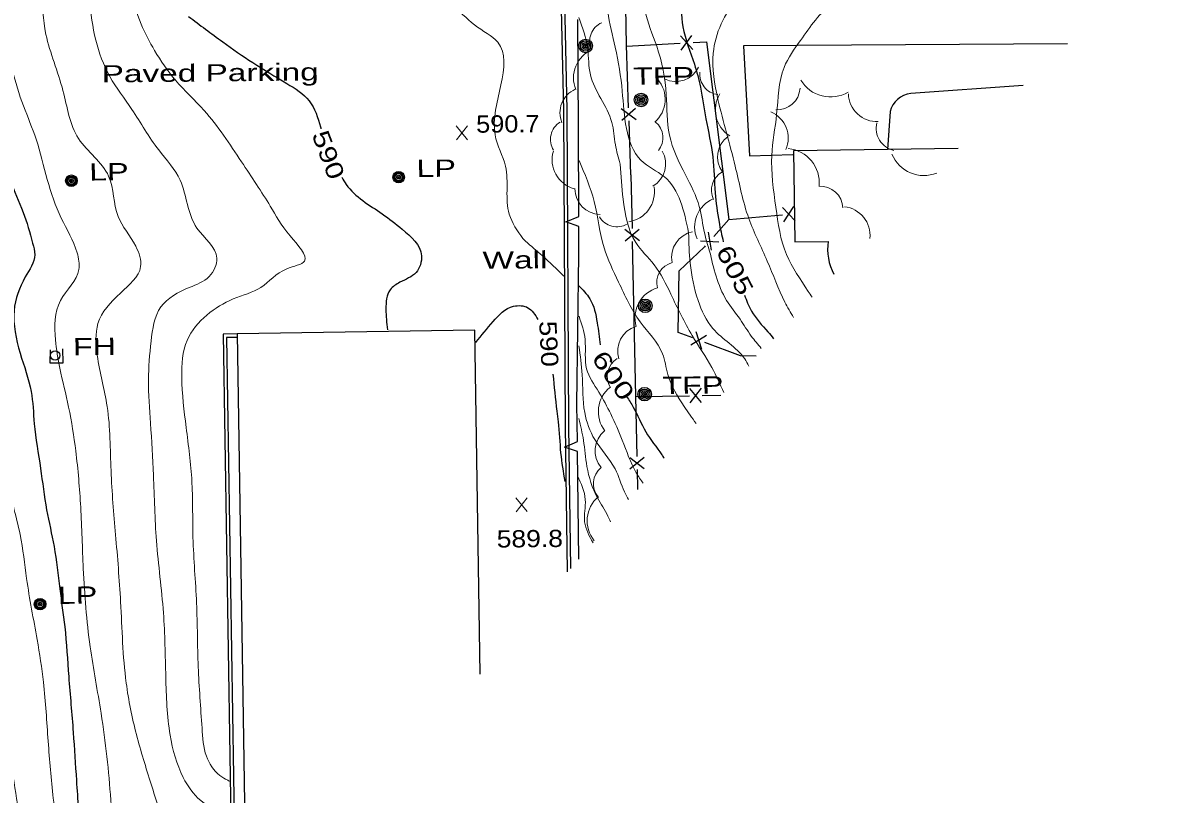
# Model space of a CAD drawing. Extents: x 2361708 to 2370558, y 6977955 to 6991887.
# Drawn here: x 2369435.4 to 2369751, y 6990084.2 to 6990299.4 of the extents above; entities that cross this region are included whole.
import ezdxf
from ezdxf.enums import TextEntityAlignment as Align

# ---------------------------------------------------------------- set-up
doc = ezdxf.new("R2010")
doc.units = 0
doc.header["$LTSCALE"] = 1.9
for name, color, linetype, lineweight in [('11', 7, 'Continuous', 25), ('17', 7, 'Continuous', 25), ('18', 7, 'Continuous', 25), ('2', 7, 'Continuous', 25), ('20', 7, 'Continuous', 25), ('29', 7, 'Continuous', 13), ('31', 7, 'Continuous', 13), ('35', 7, 'Continuous', 13)]:
    doc.layers.add(name, color=color, linetype=linetype, lineweight=lineweight)

msp = doc.modelspace()

# ---------------------------------------------------------------- linework, layer by layer
at = {"layer": '11'}
for points in [[(2369696.327, 6990264.277), (2369650.411, 6990263.64), (2369650.762, 6990238.262), (2369660.042, 6990238.39)], [(2369562.985, 6990117.751), (2369561.473, 6990213.631), (2369495.25, 6990212.591), (2369497.97, 6990040.208)]]:
    msp.add_lwpolyline(points, dxfattribs=at)
msp.add_arc((2369674.784, 6990236.241), 14.899, 171.70405, 208.14263, dxfattribs=at)
at = {"layer": '17'}
for p, q in [((2369622.261, 6990291.844), (2369618.854, 6990295.671)), ((2369619.063, 6990291.673), (2369622.043, 6990295.832)), ((2369603.781, 6990292.838), (2369618.764, 6990293.631)), ((2369606.467, 6990272.253), (2369602.358, 6990275.303)), ((2369606.357, 6990275.442), (2369602.468, 6990272.105)), ((2369605.032, 6990256.988), (2369604.509, 6990271.984)), ((2369605.032, 6990256.988), (2369605.345, 6990241.991)), ((2369650.846, 6990244.163), (2369647.311, 6990247.87)), ((2369647.659, 6990243.883), (2369650.498, 6990248.151)), ((2369632.342, 6990244.527), (2369647.29, 6990245.829)), ((2369603.387, 6990241.752), (2369607.447, 6990238.63)), ((2369603.447, 6990238.552), (2369607.386, 6990241.83)), ((2369626.546, 6990240.952), (2369627.414, 6990235.91)), ((2369624.419, 6990238.562), (2369629.541, 6990238.3)), ((2369625.762, 6990237.104), (2369625.574, 6990236.892)), ((2369626.14, 6990212.127), (2369621.745, 6990209.495)), ((2369623.139, 6990213.248), (2369624.746, 6990208.383)), ((2369624.768, 6990193.433), (2369621.51, 6990197.382)), ((2369621.568, 6990193.382), (2369624.71, 6990197.433)), ((2369606.341, 6990195.107), (2369621.339, 6990195.35)), ((2369624.939, 6990195.404), (2369630.139, 6990195.494)), ((2369604.702, 6990178.171), (2369608.762, 6990175.05)), ((2369604.763, 6990174.972), (2369608.702, 6990178.249)), ((2369606.744, 6990174.8), (2369606.848, 6990169.201))]:
    msp.add_line(p, q, dxfattribs=at)
for points in [[(2369604.385, 6990275.583), (2369603.768, 6990293.098), (2369603.064, 6990335.563)], [(2369622.362, 6990293.825), (2369626.151, 6990294.021), (2369632.342, 6990244.527), (2369628.147, 6990239.797)], [(2369605.419, 6990238.391), (2369606.341, 6990195.107), (2369606.67, 6990178.4)], [(2369622.266, 6990211.47), (2369618.262, 6990212.952), (2369618.478, 6990230.175), (2369625.574, 6990236.892)], [(2369639.975, 6990206.418), (2369635.574, 6990206.526), (2369625.638, 6990210.212)], [(2369443.079, 6990208.164), (2369442.984, 6990204.523), (2369446.704, 6990204.508), (2369446.627, 6990208.408)]]:
    msp.add_lwpolyline(points, dxfattribs=at)
at = {"layer": '18'}
for p, q in [((2369590.455, 6990270.28), (2369590.249, 6990300.279)), ((2369590.522, 6990245.319), (2369590.455, 6990270.28)), ((2369590.532, 6990149.785), (2369590.166, 6990179.783))]:
    msp.add_line(p, q, dxfattribs=at)
for points in [[(2369590.529, 6990242.549), (2369586.896, 6990243.855), (2369590.522, 6990245.319)], [(2369590.13, 6990182.553), (2369590, 6990193.022), (2369590.554, 6990234.629), (2369590.529, 6990242.549)], [(2369590.166, 6990179.783), (2369586.514, 6990181.058), (2369590.13, 6990182.553)]]:
    msp.add_lwpolyline(points, dxfattribs=at)
at = {"layer": '2'}
for p, q in [((2369714.46, 6990281.871), (2369683.061, 6990279.592)), ((2369677.298, 6990274.557), (2369676.569, 6990264.019))]:
    msp.add_line(p, q, dxfattribs=at)
for points in [[(2369582.081, 6990727.662), (2369582.84, 6990671.027), (2369583.311, 6990603.638), (2369583.802, 6990560.451), (2369583.923, 6990515.23), (2369584.226, 6990455.049), (2369584.183, 6990388.106), (2369584.874, 6990335.5), (2369586.22, 6990274.92)], [(2369583.041, 6990727.672), (2369583.8, 6990671.036), (2369584.271, 6990603.647), (2369584.762, 6990560.46), (2369584.883, 6990515.229), (2369585.186, 6990455.049), (2369585.143, 6990388.115), (2369585.834, 6990335.519), (2369587.18, 6990274.939)], [(2369726.771, 6990293.439), (2369636.451, 6990292.929), (2369638.124, 6990262.203), (2369650.211, 6990262.598)], [(2369586.22, 6990274.92), (2369586.709, 6990186.87), (2369587.276, 6990146.224)], [(2369587.18, 6990274.929), (2369587.669, 6990186.879), (2369588.217, 6990147.203)], [(2369495.25, 6990212.591), (2369491.31, 6990212.524), (2369494.137, 6990036.311)], [(2369495.269, 6990211.631), (2369492.289, 6990211.583), (2369495.092, 6990036.861)]]:
    msp.add_lwpolyline(points, dxfattribs=at)
msp.add_arc((2369683.844, 6990272.882), 6.756, 96.65725, 165.64587, dxfattribs=at)
at = {"layer": '20'}
for centre, radius in [((2369592.42, 6990292.87), 1.9), ((2369592.42, 6990292.87), 1.442), ((2369592.42, 6990292.87), 0.973), ((2369592.42, 6990292.87), 0.539), ((2369592.42, 6990292.87), 0.192), ((2369607.864, 6990277.816), 1.9), ((2369607.864, 6990277.816), 1.442), ((2369607.864, 6990277.816), 0.973), ((2369607.864, 6990277.816), 0.539), ((2369607.864, 6990277.816), 0.192), ((2369449.021, 6990255.303), 1.6), ((2369449.021, 6990255.303), 1.3), ((2369449.021, 6990255.303), 1), ((2369540.286, 6990256.282), 1.6), ((2369540.286, 6990256.282), 1.3), ((2369540.286, 6990256.282), 1), ((2369540.286, 6990256.282), 0.539), ((2369540.286, 6990256.282), 0.192), ((2369449.021, 6990255.303), 0.539), ((2369449.021, 6990255.303), 0.192), ((2369609.03, 6990220.424), 1.9), ((2369609.03, 6990220.424), 1.442), ((2369609.03, 6990220.424), 0.973), ((2369609.03, 6990220.424), 0.539), ((2369609.03, 6990220.424), 0.192), ((2369444.484, 6990206.587), 1.3), ((2369608.865, 6990195.792), 1.9), ((2369608.865, 6990195.792), 1.442), ((2369608.865, 6990195.792), 0.973), ((2369608.865, 6990195.792), 0.539), ((2369608.865, 6990195.792), 0.192), ((2369440.284, 6990137.264), 1.6), ((2369440.284, 6990137.264), 1.3), ((2369440.284, 6990137.264), 1), ((2369440.284, 6990137.264), 0.539), ((2369440.284, 6990137.264), 0.192)]:
    msp.add_circle(centre, radius, dxfattribs=at)
at = {"layer": '29'}
for centre, radius, start, end in [((2369599.201, 6990294.173), 5.665, 113.87206, 203.87206), ((2369597.519, 6990284.01), 8.503, 112.56388, 202.56388), ((2369617.519, 6990290.064), 7.089, 244.24002, 334.24002), ((2369629.914, 6990284.954), 5.665, 173.32969, 263.32969), ((2369606.1, 6990278.009), 8.503, 310.97767, 40.97767), ((2369660.698, 6990288.263), 9.616, 210.7205, 300.7205), ((2369592.334, 6990274.283), 7.089, 113.24591, 203.24591), ((2369637.089, 6990275.049), 8.503, 148.24439, 238.24439), ((2369645.803, 6990281.485), 6.407, 266.52696, 356.52696), ((2369673.692, 6990279.787), 8.017, 181.99301, 271.99301), ((2369640.886, 6990267.161), 8.017, 336.54138, 66.54138), ((2369588.282, 6990266.813), 5.665, 121.89543, 211.89543), ((2369608.312, 6990267.267), 5.665, 320.83965, 50.83965), ((2369679.84, 6990269.957), 6.407, 166.91393, 256.91393), ((2369636.31, 6990261.934), 7.089, 126.16005, 216.16005), ((2369591.573, 6990261.179), 8.503, 163.7173, 253.7173), ((2369607.643, 6990259.966), 7.089, 300.0028, 30.0028), ((2369647.95, 6990254.718), 9.616, 354.31738, 84.31738), ((2369686.739, 6990266.359), 9.616, 202.12516, 292.12516), ((2369633.145, 6990252.706), 5.665, 117.3533, 207.3533), ((2369596.518, 6990253.001), 7.089, 179.23186, 269.23186), ((2369603.112, 6990252.24), 8.503, 278.87591, 8.87591), ((2369657.767, 6990247.373), 6.407, 3.03442, 93.03442), ((2369631.307, 6990242.398), 8.503, 113.02308, 203.02308), ((2369663.691, 6990240.077), 8.017, 353.70969, 83.70969), ((2369601.135, 6990248.106), 5.665, 210.60643, 300.60643), ((2369623.666, 6990233.973), 7.266, 101.35796, 191.35796), ((2369618.052, 6990226.862), 5.807, 104.64317, 194.64317), ((2369614.891, 6990217.076), 8.716, 106.05062, 196.05062), ((2369608.595, 6990207.749), 7.266, 107.10636, 197.10636), ((2369604.225, 6990200.737), 5.807, 121.30767, 211.30767), ((2369604.672, 6990190.903), 8.716, 127.8379, 217.8379), ((2369602.327, 6990179.943), 7.266, 129.34897, 219.34897), ((2369600.388, 6990170.816), 5.807, 129.3131, 219.3131), ((2369601.546, 6990160.495), 8.716, 129.67919, 219.67919)]:
    msp.add_arc(centre, radius, start, end, dxfattribs=at)
at = {"layer": '31'}
for p, q in [((2369559.467, 6990266.715), (2369556.35, 6990270.565)), ((2369556.387, 6990266.685), (2369559.43, 6990270.595)), ((2369576.105, 6990163.048), (2369572.988, 6990166.898)), ((2369573.025, 6990163.019), (2369576.068, 6990166.928))]:
    msp.add_line(p, q, dxfattribs=at)
at = {"layer": '31', "lineweight": 25}
for points in [[(2369718.382, 6990394.123), (2369714.168, 6990395.563), (2369707.737, 6990394.642), (2369701.522, 6990395.043), (2369687.512, 6990392.95), (2369676.495, 6990390.445), (2369666.383, 6990386.478), (2369657.511, 6990383.404), (2369650.688, 6990376.328), (2369647.031, 6990367.673), (2369644.092, 6990361.164), (2369638.269, 6990352.079), (2369634.634, 6990344.114), (2369630.436, 6990336.584), (2369624.662, 6990327.448), (2369621.547, 6990317.508), (2369619.431, 6990307.558), (2369619.53, 6990298.248), (2369622.74, 6990287.758), (2369624.411, 6990281.393), (2369625.955, 6990272.578), (2369627.866, 6990261.926), (2369628.541, 6990251.921), (2369629.609, 6990243.751), (2369630.781, 6990238.282)], [(2369481.696, 6990301.106), (2369491.214, 6990294.016), (2369499.61, 6990288.236), (2369509.115, 6990282.396), (2369515.352, 6990277.535), (2369518.471, 6990270.305), (2369518.616, 6990269.766)], [(2369425.756, 6990274.592), (2369429.071, 6990265.714), (2369431.897, 6990255.58), (2369435.594, 6990246.485), (2369438.225, 6990237.909), (2369438.806, 6990234.665), (2369436.175, 6990228.469), (2369433.054, 6990219.139), (2369434.738, 6990207.205), (2369437.799, 6990196.503), (2369438.675, 6990187.561), (2369440.424, 6990175.107), (2369442.114, 6990163.523), (2369444.181, 6990153.332), (2369445.773, 6990141.537), (2369447.164, 6990130.95), (2369448.276, 6990117.039), (2369449.535, 6990101.51), (2369450.423, 6990088.058), (2369451.662, 6990072.399), (2369453.106, 6990057.212)], [(2369524.405, 6990256.261), (2369525.644, 6990254.262), (2369535.723, 6990246.058), (2369541.274, 6990241.781), (2369546.655, 6990234.351), (2369545.129, 6990229.726), (2369540.644, 6990226.984), (2369537.934, 6990224.888), (2369536.715, 6990219.536), (2369537.141, 6990213.76)], [(2369590.365, 6990226.177), (2369593.59, 6990222.407), (2369595.634, 6990215.717), (2369596.443, 6990209.534)], [(2369636.713, 6990223.428), (2369638.636, 6990218.936), (2369643.241, 6990213.16), (2369644.829, 6990211.255)], [(2369561.825, 6990210.225), (2369566.59, 6990216.03), (2369572.32, 6990220.285), (2369576.344, 6990219.883), (2369579.095, 6990216.639)], [(2369583.29, 6990201.398), (2369584.399, 6990191.059), (2369584.777, 6990188.102), (2369585.449, 6990179.398), (2369586.605, 6990171.478)], [(2369603.851, 6990195.143), (2369605.689, 6990192.191), (2369609.184, 6990185.324), (2369613.656, 6990178.886), (2369614.275, 6990177.942)]]:
    msp.add_spline(points, degree=3, dxfattribs=at)
at = {"layer": '35'}
for points in [[(2369427.813, 6990429.3), (2369426.317, 6990412.075), (2369424.58, 6990383.426), (2369426.735, 6990361.916), (2369428.134, 6990335.728), (2369429.465, 6990315.64), (2369430.629, 6990300.51), (2369432.606, 6990286.198), (2369435.671, 6990276.157), (2369439.19, 6990266.87), (2369442.297, 6990255.609), (2369446.21, 6990244.876), (2369450.612, 6990235.227), (2369451.116, 6990230.582), (2369446.008, 6990221.913), (2369444.572, 6990210.978), (2369445.798, 6990203.04), (2369448.261, 6990192.183), (2369450.238, 6990179.971), (2369451.617, 6990164.283), (2369452.35, 6990147.149), (2369454.267, 6990125.387), (2369457.314, 6990106.825), (2369459.995, 6990082.619), (2369461.595, 6990061.614), (2369465.029, 6990045.455), (2369469.011, 6990029.442), (2369470.339, 6990012.834), (2369470.284, 6990007.083)], [(2369437.929, 6990419.255), (2369438.121, 6990403.347), (2369438.002, 6990373.864), (2369438.25, 6990344.555), (2369440.81, 6990321.438), (2369441.942, 6990296.108), (2369446.681, 6990280.422), (2369451.019, 6990267.062), (2369459.409, 6990256.532), (2369462.036, 6990245.346), (2369466.975, 6990237.053), (2369468.33, 6990231.345), (2369462.699, 6990223.992), (2369456.44, 6990215.472), (2369456.224, 6990206.629), (2369459, 6990192.355), (2369460.08, 6990174.484), (2369461.35, 6990156.596), (2369462.738, 6990137.888), (2369464.314, 6990115.262), (2369467.151, 6990100.938), (2369471.263, 6990087.056), (2369475.94, 6990073.781), (2369481.379, 6990061.232), (2369483.241, 6990049.549), (2369484.54, 6990034.9), (2369484.611, 6990024.241)], [(2369751, 6990407.125), (2369747.923, 6990414.196), (2369744.137, 6990415.75), (2369741.075, 6990416.011), (2369732.494, 6990412.959), (2369725.743, 6990405.724), (2369719.05, 6990400.701), (2369699.938, 6990397.628), (2369677.472, 6990396.074), (2369663.289, 6990392.119), (2369648.891, 6990383.432), (2369636.313, 6990373.691), (2369626.587, 6990359.578), (2369622.82, 6990350.812), (2369611.778, 6990330.986), (2369609.324, 6990314.651), (2369609.048, 6990302.649), (2369612.241, 6990292.798), (2369614.9, 6990279.273), (2369615.778, 6990268.001), (2369620.274, 6990256.923), (2369624.118, 6990248.079), (2369625.568, 6990240.733), (2369626.996, 6990235.686)], [(2369450.809, 6990406.727), (2369450.967, 6990394.318), (2369451.081, 6990371.928), (2369450.638, 6990350.153), (2369451.2, 6990331.997), (2369451.951, 6990321.484), (2369454.011, 6990305.723), (2369455.828, 6990294.489), (2369459.744, 6990284.377), (2369465.882, 6990275.164), (2369473.37, 6990263.885), (2369479.351, 6990255.432), (2369484.048, 6990242.086), (2369489.578, 6990233.698), (2369487.457, 6990228.597), (2369481.896, 6990225.525), (2369473.967, 6990220.099), (2369471.248, 6990210.542), (2369470.52, 6990199.775), (2369471.095, 6990187.7), (2369471.914, 6990173.187), (2369472.747, 6990154.934), (2369474.689, 6990134.792), (2369475.348, 6990116.957), (2369476.573, 6990100.738), (2369480.216, 6990088.942), (2369485.077, 6990082.498), (2369490.433, 6990079.828), (2369493.366, 6990079.516)], [(2369686.052, 6990406.617), (2369681.422, 6990400.272), (2369671.101, 6990396.144), (2369660.601, 6990396.094), (2369647.4, 6990392.958), (2369635.511, 6990385.465), (2369625.8, 6990374.992), (2369620.206, 6990366.918), (2369611.528, 6990354.075), (2369605.613, 6990345.118), (2369602.309, 6990329.846), (2369599.504, 6990316.638), (2369598.579, 6990302.419), (2369600.684, 6990292.508), (2369602.621, 6990280.226), (2369603.81, 6990269.847), (2369607.814, 6990261.025), (2369614.378, 6990256.387), (2369621.117, 6990240.81)], [(2369464.717, 6990393.379), (2369464.295, 6990376.804), (2369463.704, 6990348.577), (2369463.339, 6990324.843), (2369465.541, 6990308.953), (2369468.476, 6990298.93), (2369472.226, 6990291.616), (2369478.035, 6990283.32), (2369486.026, 6990274.906), (2369496.473, 6990260.575), (2369504.491, 6990248.201), (2369510.01, 6990239.923), (2369514.047, 6990232.911), (2369509.057, 6990230.733), (2369501.876, 6990225.575), (2369494.177, 6990222.331), (2369486.809, 6990217.861), (2369481.296, 6990210.798), (2369479.803, 6990200.583), (2369481.037, 6990186.514), (2369482.621, 6990171.399), (2369482.929, 6990155.831), (2369483.923, 6990137.529), (2369484.392, 6990119.773), (2369485.445, 6990102.702), (2369486.669, 6990094.864), (2369490.431, 6990089.489), (2369492.604, 6990088.14), (2369493.096, 6990087.894)], [(2369671.03, 6990383.602), (2369665.418, 6990379.559), (2369659.73, 6990373.015), (2369656.658, 6990355.314), (2369654.504, 6990337.923), (2369652.939, 6990324.727), (2369643.975, 6990313.551), (2369634.837, 6990306.034), (2369628.001, 6990290.888), (2369629.323, 6990277.961), (2369634.121, 6990259.385), (2369637.91, 6990244.8), (2369643.073, 6990232.889), (2369647.972, 6990221.475), (2369650.363, 6990217.197)], [(2369676.655, 6990317.942), (2369676.092, 6990315.127), (2369661.659, 6990304.88), (2369652.348, 6990294.44), (2369647.75, 6990286.876), (2369645.673, 6990273.845), (2369644.323, 6990262.342), (2369645.451, 6990247.892), (2369648.426, 6990234.7), (2369654.494, 6990224.457), (2369655.54, 6990222.817)], [(2369546.489, 6990306.363), (2369554.951, 6990304.093), (2369561.452, 6990298.745), (2369567.909, 6990293.906), (2369567.155, 6990268.098), (2369570.068, 6990259.325), (2369571.115, 6990245.994), (2369574.93, 6990239.16)], [(2369602.054, 6990259.96), (2369600.712, 6990265.347), (2369599.733, 6990271.548), (2369593.746, 6990284.842), (2369592.986, 6990292.195), (2369590.484, 6990300.802)], [(2369386.446, 6990293.349), (2369390.986, 6990288.102), (2369397.935, 6990281.868), (2369403.492, 6990280.091), (2369411.4, 6990279.366), (2369414.313, 6990274.833), (2369416.263, 6990267.502), (2369418.571, 6990257.193), (2369422.196, 6990248.357), (2369424.447, 6990236.668), (2369424.825, 6990226.302), (2369424.841, 6990214.181), (2369427.202, 6990201.502), (2369428.984, 6990187.589), (2369430.93, 6990172.247), (2369434.739, 6990156.662), (2369436.536, 6990144.369), (2369439.467, 6990127.386), (2369441.251, 6990115.462), (2369442.548, 6990099.034), (2369443.979, 6990083.147), (2369445.741, 6990066.123), (2369446.584, 6990049.039), (2369447.917, 6990032.932), (2369449.619, 6990016.997), (2369449.55, 6990006.326), (2369450.883, 6989986.158)], [(2369590.573, 6990260.97), (2369594.783, 6990249.51), (2369597.566, 6990236.616), (2369601.617, 6990227.034), (2369607.612, 6990215.96), (2369613.847, 6990207.07), (2369615.342, 6990201.293), (2369619.898, 6990192.366), (2369623.214, 6990187.598)], [(2369602.054, 6990259.96), (2369602.877, 6990250.197), (2369606.392, 6990238.1), (2369611.491, 6990231.898), (2369616.18, 6990223.673), (2369622.12, 6990212.139), (2369627.635, 6990203.2), (2369630.942, 6990196.262)], [(2369621.117, 6990240.81), (2369621.557, 6990232.334), (2369623.757, 6990221.914), (2369627.881, 6990214.114), (2369636.773, 6990205.618), (2369637.941, 6990203.639)], [(2369386.857, 6990238.58), (2369393.529, 6990234.234), (2369402.551, 6990228.74), (2369409.981, 6990222.53), (2369413.027, 6990217.658), (2369414.5, 6990206.882), (2369417.212, 6990193.027), (2369419.943, 6990177.112), (2369423.105, 6990161.202), (2369427.44, 6990144.972), (2369430.264, 6990124.618), (2369431.422, 6990102.748), (2369434.552, 6990078.536), (2369438.3, 6990058.861), (2369439.604, 6990037.423), (2369440.402, 6990016.65), (2369442.451, 6989997.778), (2369443.612, 6989979.888), (2369443.962, 6989976.781)], [(2369574.93, 6990239.16), (2369575.636, 6990238.487), (2369580.346, 6990234.362), (2369586.34, 6990228.739)], [(2369626.996, 6990235.686), (2369628.793, 6990228.683), (2369631.727, 6990221.93), (2369635.467, 6990216.665), (2369638.612, 6990211.986), (2369641.405, 6990208.562)], [(2369590.567, 6990217.538), (2369592.259, 6990211.024), (2369592.697, 6990202.838), (2369596.109, 6990196.36), (2369599.417, 6990190.282), (2369602.646, 6990183.002), (2369606.523, 6990173.888), (2369608.461, 6990170.946)], [(2369590.546, 6990209.228), (2369591.462, 6990201.226), (2369592.163, 6990190.662), (2369594.964, 6990183.159), (2369600.642, 6990174.942), (2369603.243, 6990168.587), (2369604.394, 6990166.388)], [(2369590.499, 6990188.987), (2369591.816, 6990182.909), (2369592.785, 6990175.667), (2369595.699, 6990166.895), (2369598.628, 6990161.783), (2369599.342, 6990160.239)], [(2369590.181, 6990173.022), (2369592.323, 6990166.393), (2369592.133, 6990160.181), (2369594.478, 6990154.373)]]:
    msp.add_spline(points, degree=3, dxfattribs=at)

# ---------------------------------------------------------------- texts
at = {"layer": '18', "width": 1.45}
msp.add_text('Wall', height=4.8, rotation=0.545, dxfattribs=at).set_placement((2369563.69, 6990230.723))
at = {"layer": '2', "width": 1.45}
msp.add_text('Paved Parking', height=4.8, rotation=0.545, dxfattribs=at).set_placement((2369457.481, 6990282.685))
at = {"layer": '20', "width": 1.4}
for s, p in [('  TFP', (2369600.694, 6990282.008)), ('  LP', (2369449.021, 6990255.303)), ('  LP', (2369540.286, 6990256.282)), ('  FH', (2369444.474, 6990206.577)), ('  TFP', (2369608.865, 6990195.791)), ('  LP', (2369440.283, 6990137.264))]:
    msp.add_text(s, height=4.8, rotation=0.545, dxfattribs=at).set_placement(p)
at = {"layer": '31'}
for s, width, p in [('590.7', 1.1, (2369561.909, 6990268.678)), ('589.8', 1.15, (2369567.64, 6990153.027))]:
    msp.add_text(s, height=4.8, rotation=0.545, dxfattribs=dict(at, width=width)).set_placement(p)
for s, rotation, width, p in [(' 590 ', 290.846, 1.3, (2369518.441, 6990261.668)), (' 605 ', 297.11, 1.35, (2369631.916, 6990229.293)), (' 590 ', 272.853, 1.2, (2369579.778, 6990209.709)), (' 600 ', 304.937, 1.4, (2369598.146, 6990199.647))]:
    msp.add_text(s, height=4.8, rotation=rotation, dxfattribs=dict(at, width=width)).set_placement(p, align=Align.CENTER)

doc.saveas('drawing.dxf')
